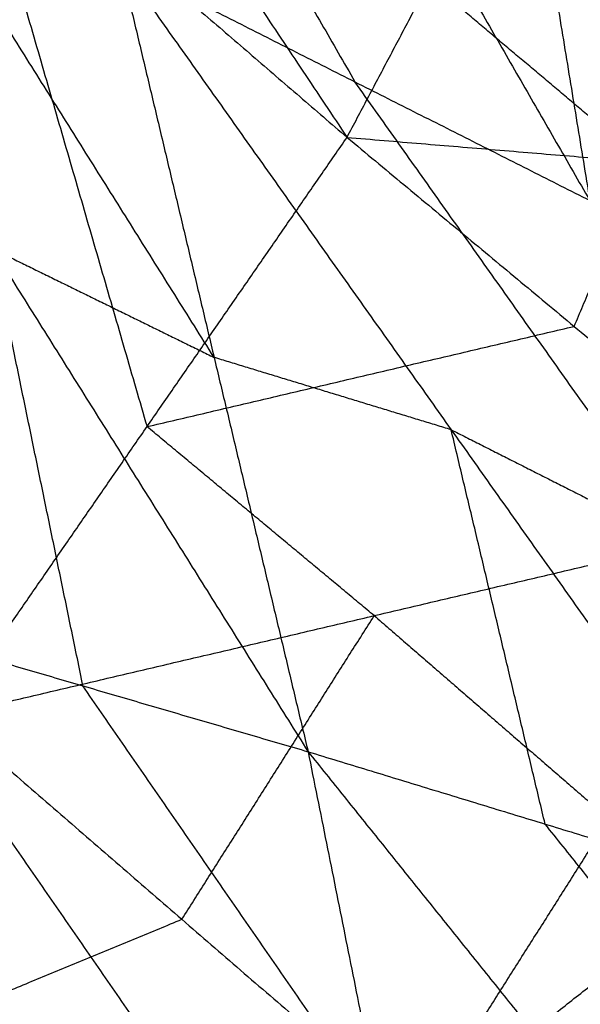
# Model space of a CAD drawing. Header units: millimetres. Extents: x -106 to 110, y -96 to 120.
# Tile 635 of 656: x 79.17 to 80.38, y -58.43 to -56.29. Entities that reach past the tile are written whole.
import ezdxf

# ---------------------------------------------------------------- set-up
doc = ezdxf.new("R2010")
doc.units = ezdxf.units.MM
doc.header["$MEASUREMENT"] = 0
doc.layers.add('Default', color=7, linetype='Continuous', true_color=0x000000)

msp = doc.modelspace()

# ---------------------------------------------------------------- linework, layer by layer
at = {"layer": 'Default'}
for points in [[(78.3464, -54.2541, 12.6499), (79.1111, -55.4017, 13.1806), (79.8759, -56.5492, 13.7113)], [(79.2407, -54.668, 10.642), (79.8216, -55.6771, 10.6975), (80.4024, -56.6862, 10.753)], [(78.2323, -55.132, 12.8964), (79.0541, -55.8406, 13.3038), (79.8759, -56.5492, 13.7113)], [(80.1801, -55.3352, 11.3057), (80.2913, -56.0107, 11.0294), (80.4024, -56.6862, 10.753)], [(79.3123, -55.4195, 10.3049), (79.6027, -55.9241, 10.3326), (79.8931, -56.4287, 10.3603)], [(78.4233, -55.6997, 9.2547), (79.1073, -56.791, 9.6625), (79.7914, -57.8822, 10.0703)], [(79.0541, -55.8406, 13.3038), (79.2481, -56.5087, 13.52), (79.4421, -57.1769, 13.7362)], [(79.8759, -56.5492, 13.7113), (80.0543, -56.2115, 13.6911), (80.2327, -55.8738, 13.6708)], [(80.2327, -55.8738, 13.6708), (80.6973, -56.2652, 13.7457), (81.1619, -56.6567, 13.8205)], [(80.2327, -55.8738, 13.6708), (80.7588, -56.086, 13.7517), (81.2849, -56.2982, 13.8326)], [(79.5876, -57.0267, 10.019), (79.2456, -56.481, 9.8151), (78.9036, -55.9354, 9.6112)], [(79.3839, -56.1711, 9.9677), (79.5876, -57.0267, 10.019), (79.7914, -57.8822, 10.0703)], [(79.3839, -56.1711, 9.9677), (79.8931, -56.4287, 10.3603), (80.4024, -56.6862, 10.753)], [(79.3839, -56.1711, 9.9677), (80.1018, -57.1836, 10.4169), (80.8197, -58.1962, 10.8662)], [(80.5189, -56.6029, 13.7659), (80.2866, -56.4072, 13.7285), (80.0543, -56.2115, 13.6911)], [(80.6111, -57.4412, 10.8096), (80.2521, -56.9349, 10.585), (79.8931, -56.4287, 10.3603)], [(79.0083, -57.8046, 13.7612), (79.4421, -57.1769, 13.7362), (79.8759, -56.5492, 13.7113)], [(79.8759, -56.5492, 13.7113), (80.3686, -56.9593, 13.7588), (80.8612, -57.3694, 13.8063)], [(79.8759, -56.5492, 13.7113), (80.5189, -56.6029, 13.7659), (81.1619, -56.6567, 13.8205)], [(80.3686, -56.9593, 13.7588), (80.4437, -56.7811, 13.7623), (80.5189, -56.6029, 13.7659)], [(79.3032, -57.7394, 9.7059), (79.2052, -57.2652, 9.6842), (79.1073, -56.791, 9.6625)], [(79.1073, -56.791, 9.6625), (79.3475, -56.9088, 9.8408), (79.5876, -57.0267, 10.019)], [(79.4421, -57.1769, 13.7362), (79.9053, -57.0681, 13.7475), (80.3686, -56.9593, 13.7588)], [(80.1018, -57.1836, 10.4169), (79.8447, -57.1052, 10.218), (79.5876, -57.0267, 10.019)], [(79.9348, -57.587, 13.7837), (79.6884, -57.3819, 13.76), (79.4421, -57.1769, 13.7362)], [(80.3055, -58.0392, 10.4683), (80.2037, -57.6114, 10.4426), (80.1018, -57.1836, 10.4169)], [(80.1018, -57.1836, 10.4169), (80.3564, -57.3124, 10.6133), (80.6111, -57.4412, 10.8096)], [(79.0083, -57.8046, 13.7612), (79.9348, -57.587, 13.7837), (80.8612, -57.3694, 13.8063)], [(80.0273, -58.6873, 13.8041), (80.4443, -58.0283, 13.8052), (80.8612, -57.3694, 13.8063)], [(78.8149, -57.5966, 9.3414), (79.3032, -57.7394, 9.7059), (79.7914, -57.8822, 10.0703)], [(78.8149, -57.5966, 9.3414), (79.4626, -58.5337, 9.9939), (80.1103, -59.4708, 10.6464)], [(79.5178, -58.2459, 13.7826), (79.7263, -57.9164, 13.7832), (79.9348, -57.587, 13.7837)], [(79.9348, -57.587, 13.7837), (80.1895, -57.8077, 13.7944), (80.4443, -58.0283, 13.8052)], [(80.0273, -58.6873, 13.8041), (80.6506, -58.195, 13.7573), (81.2739, -57.7028, 13.7105)], [(79.9508, -58.6765, 10.3584), (79.627, -58.208, 10.0321), (79.3032, -57.7394, 9.7059)], [(79.0083, -57.8046, 13.7612), (79.5178, -58.2459, 13.7826), (80.0273, -58.6873, 13.8041)], [(79.7914, -57.8822, 10.0703), (79.9508, -58.6765, 10.3584), (80.1103, -59.4708, 10.6464)], [(79.7914, -57.8822, 10.0703), (80.3055, -58.0392, 10.4683), (80.8197, -58.1962, 10.8662)], [(79.7914, -57.8822, 10.0703), (80.417, -58.6617, 10.6689), (81.0425, -59.4412, 11.2674)], [(80.9311, -58.8187, 11.0668), (80.6183, -58.4289, 10.7675), (80.3055, -58.0392, 10.4683)], [(80.2394, -58.8665, 13.734), (80.445, -58.5308, 13.7456), (80.6506, -58.195, 13.7573)], [(77.9437, -58.8958, 13.7527), (78.7308, -58.5709, 13.7676), (79.5178, -58.2459, 13.7826)]]:
    msp.add_open_spline(points, degree=2, dxfattribs=at)

doc.saveas('drawing.dxf')
